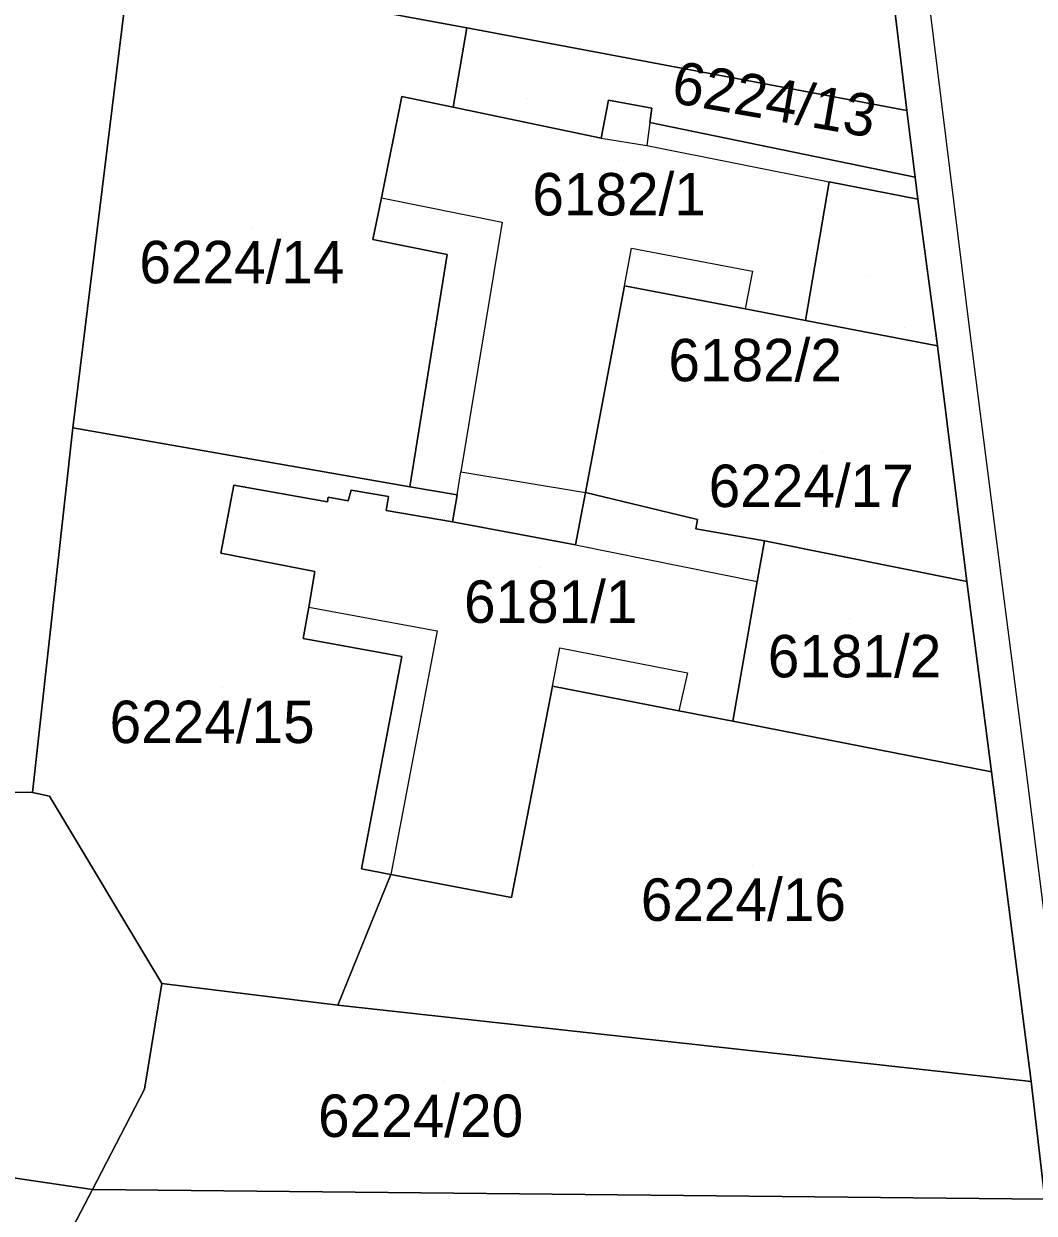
# Model space of a CAD drawing. Extents: x -266199 to -261993, y -1239047 to -1235108.
# Drawn here: x -263864.1 to -263816.5, y -1236187 to -1236130.9 of the extents above; entities that cross this region are included whole.
import ezdxf

# ---------------------------------------------------------------- set-up
doc = ezdxf.new("R2010")
doc.units = 0
for name, color, linetype in [('body_kn', 7, 'Continuous'), ('kladpar_druhypozemkov', 7, 'Continuous'), ('kladpar_hranice', 7, 'Continuous'), ('kladpar_parcelnecisla', 7, 'Continuous'), ('kladpar_plochy', 7, 'Continuous'), ('kladpar_sipky', 7, 'Continuous'), ('zappar_hrandruhpozemk', 7, 'Continuous')]:
    doc.layers.add(name, color=color, linetype=linetype)

msp = doc.modelspace()

# ---------------------------------------------------------------- linework, layer by layer
at = {"layer": 'body_kn'}
for p, q in [((-263843.23, -1236131.08), (-263843.23, -1236131.08)), ((-263846.29, -1236134.31), (-263846.29, -1236134.31)), ((-263843.88, -1236134.81), (-263843.88, -1236134.81)), ((-263836.55, -1236134.49), (-263836.55, -1236134.49)), ((-263834.5, -1236134.86), (-263834.5, -1236134.86)), ((-263822.48, -1236134.98), (-263822.48, -1236134.98)), ((-263822.48, -1236134.98), (-263822.48, -1236134.98)), ((-263834.6, -1236135.54), (-263834.6, -1236135.54)), ((-263834.6, -1236135.54), (-263834.6, -1236135.54)), ((-263836.9, -1236136.27), (-263836.9, -1236136.27)), ((-263836.9, -1236136.27), (-263836.9, -1236136.27)), ((-263834.75, -1236136.63), (-263834.75, -1236136.63)), ((-263834.75, -1236136.63), (-263834.75, -1236136.63)), ((-263826.15, -1236138.34), (-263826.15, -1236138.34)), ((-263822.09, -1236138.12), (-263822.09, -1236138.12)), ((-263822.09, -1236138.12), (-263822.09, -1236138.12)), ((-263847.25, -1236139.09), (-263847.25, -1236139.09)), ((-263847.25, -1236139.09), (-263847.25, -1236139.09)), ((-263821.96, -1236139.16), (-263821.96, -1236139.16)), ((-263821.96, -1236139.16), (-263821.96, -1236139.16)), ((-263841.57, -1236140.24), (-263841.57, -1236140.24)), ((-263847.66, -1236141.05), (-263847.66, -1236141.05)), ((-263835.46, -1236141.46), (-263835.46, -1236141.46)), ((-263844.15, -1236141.77), (-263844.15, -1236141.77)), ((-263829.76, -1236142.55), (-263829.76, -1236142.55)), ((-263835.8, -1236143.24), (-263835.8, -1236143.24)), ((-263835.8, -1236143.24), (-263835.8, -1236143.24)), ((-263830.11, -1236144.32), (-263830.11, -1236144.32)), ((-263827.27, -1236144.87), (-263827.27, -1236144.87)), ((-263819.5, -1236145.58), (-263819.5, -1236145.58)), ((-263821.04, -1236146.07), (-263821.04, -1236146.07)), ((-263821.04, -1236146.07), (-263821.04, -1236146.07)), ((-263861.8, -1236149.93), (-263861.8, -1236149.93)), ((-263843.51, -1236152.01), (-263843.51, -1236152.01)), ((-263843.51, -1236152.01), (-263843.51, -1236152.01)), ((-263854.22, -1236152.64), (-263854.22, -1236152.64)), ((-263854.22, -1236152.64), (-263854.22, -1236152.64)), ((-263848.68, -1236152.87), (-263848.68, -1236152.87)), ((-263845.91, -1236152.71), (-263845.91, -1236152.71)), ((-263845.91, -1236152.71), (-263845.91, -1236152.71)), ((-263849.8, -1236153.43), (-263849.8, -1236153.43)), ((-263849.76, -1236153.2), (-263849.76, -1236153.2)), ((-263848.83, -1236153.37), (-263848.83, -1236153.37)), ((-263846.92, -1236153.18), (-263846.92, -1236153.18)), ((-263843.69, -1236153.1), (-263843.69, -1236153.1)), ((-263843.69, -1236153.1), (-263843.69, -1236153.1)), ((-263837.64, -1236152.99), (-263837.64, -1236152.99)), ((-263847.03, -1236153.84), (-263847.03, -1236153.84)), ((-263843.9, -1236154.36), (-263843.9, -1236154.36)), ((-263832.35, -1236154.25), (-263832.35, -1236154.25)), ((-263832.44, -1236154.69), (-263832.44, -1236154.69)), ((-263838.1, -1236155.45), (-263838.1, -1236155.45)), ((-263838.1, -1236155.45), (-263838.1, -1236155.45)), ((-263829.2, -1236155.26), (-263829.2, -1236155.26)), ((-263854.82, -1236155.85), (-263854.82, -1236155.85)), ((-263850.39, -1236156.71), (-263850.39, -1236156.71)), ((-263829.54, -1236157.18), (-263829.54, -1236157.18)), ((-263819.65, -1236157.18), (-263819.65, -1236157.18)), ((-263819.65, -1236157.18), (-263819.65, -1236157.18)), ((-263818.06, -1236156.89), (-263818.06, -1236156.89)), ((-263850.68, -1236158.39), (-263850.68, -1236158.39)), ((-263850.68, -1236158.39), (-263850.68, -1236158.39)), ((-263844.62, -1236159.5), (-263844.62, -1236159.5)), ((-263850.94, -1236159.87), (-263850.94, -1236159.87)), ((-263846.29, -1236160.72), (-263846.29, -1236160.72)), ((-263838.84, -1236160.31), (-263838.84, -1236160.31)), ((-263832.83, -1236161.48), (-263832.83, -1236161.48)), ((-263839.19, -1236162.11), (-263839.19, -1236162.11)), ((-263839.19, -1236162.11), (-263839.19, -1236162.11)), ((-263833.24, -1236163.28), (-263833.24, -1236163.28)), ((-263830.69, -1236163.77), (-263830.69, -1236163.77)), ((-263818.5, -1236166.16), (-263818.5, -1236166.16)), ((-263818.5, -1236166.16), (-263818.5, -1236166.16)), ((-263816.88, -1236166.05), (-263816.88, -1236166.05)), ((-263863.71, -1236167.13), (-263863.71, -1236167.13)), ((-263862.91, -1236167.3), (-263862.91, -1236167.3)), ((-263840.48, -1236168.77), (-263840.48, -1236168.77)), ((-263848.2, -1236170.73), (-263848.2, -1236170.73)), ((-263846.81, -1236171), (-263846.81, -1236171)), ((-263841.12, -1236172.08), (-263841.12, -1236172.08)), ((-263857.6, -1236176.13), (-263857.6, -1236176.13)), ((-263849.31, -1236177.16), (-263849.31, -1236177.16)), ((-263849.31, -1236177.16), (-263849.31, -1236177.16)), ((-263816.62, -1236180.75), (-263816.62, -1236180.75)), ((-263816.62, -1236180.75), (-263816.62, -1236180.75)), ((-263858.42, -1236181.12), (-263858.42, -1236181.12)), ((-263860.88, -1236185.84), (-263860.88, -1236185.84))]:
    msp.add_line(p, q, dxfattribs=at)
at = {"layer": 'kladpar_druhypozemkov'}
for p, q in [((-263840.38, -1236134.41), (-263840.38, -1236134.41)), ((-263836.1, -1236137.32), (-263836.1, -1236137.32)), ((-263853.39, -1236140.52), (-263853.39, -1236140.52)), ((-263824.24, -1236142.78), (-263824.24, -1236142.78)), ((-263826.45, -1236151.07), (-263826.45, -1236151.07)), ((-263835.45, -1236155.78), (-263835.45, -1236155.78)), ((-263839.82, -1236156.53), (-263839.82, -1236156.53)), ((-263825.17, -1236158.93), (-263825.17, -1236158.93)), ((-263854.74, -1236162.2), (-263854.74, -1236162.2)), ((-263829.75, -1236170.58), (-263829.75, -1236170.58)), ((-263844.29, -1236180.77), (-263844.29, -1236180.77))]:
    msp.add_line(p, q, dxfattribs=at)
at = {"layer": 'kladpar_hranice'}
for points in [[(-263815.36, -1236191.93), (-263815.98, -1236186.31), (-263816.62, -1236180.75), (-263818.5, -1236166.16), (-263819.65, -1236157.18), (-263821.04, -1236146.07), (-263821.96, -1236139.16), (-263822.09, -1236138.12), (-263822.48, -1236134.98), (-263824.6, -1236117.29), (-263825.85, -1236108.15), (-263827.25, -1236097.28), (-263828.1, -1236090.56), (-263828.78, -1236085.21), (-263830.19, -1236071.16)], [(-263824.6, -1236117.29), (-263822.48, -1236134.98), (-263843.23, -1236131.08), (-263853.49, -1236129.17), (-263853.38, -1236125.79), (-263845.76, -1236126.43), (-263845.01, -1236126.49), (-263843.84, -1236117.26), (-263838.58, -1236117.76), (-263835.99, -1236118.01), (-263835.86, -1236116.62), (-263824.6, -1236117.29)], [(-263896.72, -1236166.69), (-263898.02, -1236125.27), (-263868.56, -1236126.73), (-263859.15, -1236128.31), (-263861.8, -1236149.93), (-263863.71, -1236167.13), (-263896.72, -1236166.69)], [(-263845.91, -1236152.71), (-263861.8, -1236149.93), (-263859.15, -1236128.31), (-263854.74, -1236129.03), (-263853.49, -1236129.17), (-263843.23, -1236131.08), (-263843.88, -1236134.81), (-263846.29, -1236134.31), (-263847.25, -1236139.09), (-263847.66, -1236141.05), (-263844.15, -1236141.77), (-263845.91, -1236152.71)], [(-263822.48, -1236134.98), (-263822.09, -1236138.12), (-263834.6, -1236135.54), (-263834.5, -1236134.86), (-263836.55, -1236134.49), (-263836.9, -1236136.27), (-263843.88, -1236134.81), (-263843.23, -1236131.08), (-263822.48, -1236134.98)], [(-263822.09, -1236138.12), (-263821.96, -1236139.16), (-263826.15, -1236138.34), (-263827.27, -1236144.87), (-263830.11, -1236144.32), (-263835.8, -1236143.24), (-263837.64, -1236152.99), (-263838.1, -1236155.45), (-263843.9, -1236154.36), (-263843.69, -1236153.1), (-263845.91, -1236152.71), (-263844.15, -1236141.77), (-263847.66, -1236141.05), (-263847.25, -1236139.09), (-263846.29, -1236134.31), (-263843.88, -1236134.81), (-263836.9, -1236136.27), (-263836.55, -1236134.49), (-263834.5, -1236134.86), (-263834.6, -1236135.54), (-263822.09, -1236138.12)], [(-263821.96, -1236139.16), (-263821.04, -1236146.07), (-263827.27, -1236144.87), (-263826.15, -1236138.34), (-263821.96, -1236139.16)], [(-263821.04, -1236146.07), (-263819.65, -1236157.18), (-263829.2, -1236155.26), (-263832.44, -1236154.69), (-263832.35, -1236154.25), (-263837.64, -1236152.99), (-263835.8, -1236143.24), (-263830.11, -1236144.32), (-263827.27, -1236144.87), (-263821.04, -1236146.07)], [(-263849.31, -1236177.16), (-263857.6, -1236176.13), (-263862.91, -1236167.3), (-263863.71, -1236167.13), (-263861.8, -1236149.93), (-263845.91, -1236152.71), (-263843.69, -1236153.1), (-263843.9, -1236154.36), (-263847.03, -1236153.84), (-263846.92, -1236153.18), (-263848.68, -1236152.87), (-263848.83, -1236153.37), (-263849.76, -1236153.2), (-263849.8, -1236153.43), (-263854.22, -1236152.64), (-263854.82, -1236155.85), (-263850.39, -1236156.71), (-263850.68, -1236158.39), (-263850.94, -1236159.87), (-263846.29, -1236160.72), (-263848.2, -1236170.73), (-263846.81, -1236171), (-263849.31, -1236177.16)], [(-263854.22, -1236152.64), (-263849.8, -1236153.43), (-263849.76, -1236153.2), (-263848.83, -1236153.37), (-263848.68, -1236152.87), (-263846.92, -1236153.18), (-263847.03, -1236153.84), (-263843.9, -1236154.36), (-263838.1, -1236155.45), (-263837.64, -1236152.99), (-263832.35, -1236154.25), (-263832.44, -1236154.69), (-263829.2, -1236155.26), (-263829.54, -1236157.18), (-263830.69, -1236163.77), (-263833.24, -1236163.28), (-263839.19, -1236162.11), (-263840.48, -1236168.77), (-263841.12, -1236172.08), (-263846.81, -1236171), (-263848.2, -1236170.73), (-263846.29, -1236160.72), (-263850.94, -1236159.87), (-263850.68, -1236158.39), (-263850.39, -1236156.71), (-263854.82, -1236155.85), (-263854.22, -1236152.64)], [(-263819.65, -1236157.18), (-263818.5, -1236166.16), (-263830.69, -1236163.77), (-263829.54, -1236157.18), (-263829.2, -1236155.26), (-263819.65, -1236157.18)], [(-263818.5, -1236166.16), (-263816.62, -1236180.75), (-263849.31, -1236177.16), (-263846.81, -1236171), (-263841.12, -1236172.08), (-263840.48, -1236168.77), (-263839.19, -1236162.11), (-263833.24, -1236163.28), (-263830.69, -1236163.77), (-263818.5, -1236166.16)], [(-263896.19, -1236183.38), (-263896.72, -1236166.69), (-263863.71, -1236167.13), (-263862.91, -1236167.3), (-263857.6, -1236176.13), (-263858.42, -1236181.12), (-263860.88, -1236185.84), (-263880.77, -1236182.92), (-263890.42, -1236183.3), (-263896.19, -1236183.38)], [(-263816.62, -1236180.75), (-263815.98, -1236186.31), (-263860.88, -1236185.84), (-263858.42, -1236181.12), (-263857.6, -1236176.13), (-263849.31, -1236177.16), (-263816.62, -1236180.75)], [(-263863.93, -1236191.7), (-263870.38, -1236204.83), (-263874.89, -1236204.37), (-263895.58, -1236202.24), (-263896.19, -1236183.38), (-263890.42, -1236183.3), (-263880.77, -1236182.92), (-263860.88, -1236185.84), (-263863.93, -1236191.7)], [(-263815.98, -1236186.31), (-263815.36, -1236191.93), (-263815.22, -1236194.48), (-263815.33, -1236201.11), (-263815.97, -1236205.91), (-263863.93, -1236191.7), (-263860.88, -1236185.84), (-263815.98, -1236186.31)]]:
    msp.add_lwpolyline(points, dxfattribs=at)
at = {"layer": 'kladpar_plochy'}
for p, q in [((-263859.15, -1236128.31), (-263861.8, -1236149.93)), ((-263861.8, -1236149.93), (-263863.71, -1236167.13)), ((-263863.71, -1236167.13), (-263896.72, -1236166.69)), ((-263863.93, -1236191.7), (-263860.88, -1236185.84)), ((-263860.88, -1236185.84), (-263815.98, -1236186.31))]:
    msp.add_line(p, q, dxfattribs=at)
msp.add_lwpolyline([(-263815.36, -1236191.93), (-263815.98, -1236186.31), (-263816.62, -1236180.75), (-263818.5, -1236166.16), (-263819.65, -1236157.18), (-263821.04, -1236146.07), (-263821.96, -1236139.16), (-263822.09, -1236138.12), (-263822.48, -1236134.98), (-263824.6, -1236117.29), (-263825.85, -1236108.15), (-263827.25, -1236097.28), (-263828.1, -1236090.56), (-263828.78, -1236085.21), (-263830.19, -1236071.16)], dxfattribs=at)
for points in [[(-263824.6, -1236117.29), (-263822.48, -1236134.98), (-263843.23, -1236131.08), (-263853.49, -1236129.17), (-263853.38, -1236125.79), (-263845.76, -1236126.43), (-263845.01, -1236126.49), (-263843.84, -1236117.26), (-263838.58, -1236117.76), (-263835.99, -1236118.01), (-263835.86, -1236116.62)], [(-263845.91, -1236152.71), (-263861.8, -1236149.93), (-263859.15, -1236128.31), (-263854.74, -1236129.03), (-263853.49, -1236129.17), (-263843.23, -1236131.08), (-263843.88, -1236134.81), (-263846.29, -1236134.31), (-263847.25, -1236139.09), (-263847.66, -1236141.05), (-263844.15, -1236141.77)], [(-263822.48, -1236134.98), (-263822.09, -1236138.12), (-263834.6, -1236135.54), (-263834.5, -1236134.86), (-263836.55, -1236134.49), (-263836.9, -1236136.27), (-263843.88, -1236134.81), (-263843.23, -1236131.08)], [(-263822.09, -1236138.12), (-263821.96, -1236139.16), (-263826.15, -1236138.34), (-263827.27, -1236144.87), (-263830.11, -1236144.32), (-263835.8, -1236143.24), (-263837.64, -1236152.99), (-263838.1, -1236155.45), (-263843.9, -1236154.36), (-263843.69, -1236153.1), (-263845.91, -1236152.71), (-263844.15, -1236141.77), (-263847.66, -1236141.05), (-263847.25, -1236139.09), (-263846.29, -1236134.31), (-263843.88, -1236134.81), (-263836.9, -1236136.27), (-263836.55, -1236134.49), (-263834.5, -1236134.86), (-263834.6, -1236135.54)], [(-263821.96, -1236139.16), (-263821.04, -1236146.07), (-263827.27, -1236144.87), (-263826.15, -1236138.34)], [(-263821.04, -1236146.07), (-263819.65, -1236157.18), (-263829.2, -1236155.26), (-263832.44, -1236154.69), (-263832.35, -1236154.25), (-263837.64, -1236152.99), (-263835.8, -1236143.24), (-263830.11, -1236144.32), (-263827.27, -1236144.87)], [(-263849.31, -1236177.16), (-263857.6, -1236176.13), (-263862.91, -1236167.3), (-263863.71, -1236167.13), (-263861.8, -1236149.93), (-263845.91, -1236152.71), (-263843.69, -1236153.1), (-263843.9, -1236154.36), (-263847.03, -1236153.84), (-263846.92, -1236153.18), (-263848.68, -1236152.87), (-263848.83, -1236153.37), (-263849.76, -1236153.2), (-263849.8, -1236153.43), (-263854.22, -1236152.64), (-263854.82, -1236155.85), (-263850.39, -1236156.71), (-263850.68, -1236158.39), (-263850.94, -1236159.87), (-263846.29, -1236160.72), (-263848.2, -1236170.73), (-263846.81, -1236171)], [(-263854.22, -1236152.64), (-263849.8, -1236153.43), (-263849.76, -1236153.2), (-263848.83, -1236153.37), (-263848.68, -1236152.87), (-263846.92, -1236153.18), (-263847.03, -1236153.84), (-263843.9, -1236154.36), (-263838.1, -1236155.45), (-263837.64, -1236152.99), (-263832.35, -1236154.25), (-263832.44, -1236154.69), (-263829.2, -1236155.26), (-263829.54, -1236157.18), (-263830.69, -1236163.77), (-263833.24, -1236163.28), (-263839.19, -1236162.11), (-263840.48, -1236168.77), (-263841.12, -1236172.08), (-263846.81, -1236171), (-263848.2, -1236170.73), (-263846.29, -1236160.72), (-263850.94, -1236159.87), (-263850.68, -1236158.39), (-263850.39, -1236156.71), (-263854.82, -1236155.85)], [(-263819.65, -1236157.18), (-263818.5, -1236166.16), (-263830.69, -1236163.77), (-263829.54, -1236157.18), (-263829.2, -1236155.26)], [(-263818.5, -1236166.16), (-263816.62, -1236180.75), (-263849.31, -1236177.16), (-263846.81, -1236171), (-263841.12, -1236172.08), (-263840.48, -1236168.77), (-263839.19, -1236162.11), (-263833.24, -1236163.28), (-263830.69, -1236163.77)], [(-263896.19, -1236183.38), (-263896.72, -1236166.69), (-263863.71, -1236167.13), (-263862.91, -1236167.3), (-263857.6, -1236176.13), (-263858.42, -1236181.12), (-263860.88, -1236185.84), (-263880.77, -1236182.92), (-263890.42, -1236183.3)], [(-263816.62, -1236180.75), (-263815.98, -1236186.31), (-263860.88, -1236185.84), (-263858.42, -1236181.12), (-263857.6, -1236176.13), (-263849.31, -1236177.16)], [(-263863.93, -1236191.7), (-263870.38, -1236204.83), (-263874.89, -1236204.37), (-263895.58, -1236202.24), (-263896.19, -1236183.38), (-263890.42, -1236183.3), (-263880.77, -1236182.92), (-263860.88, -1236185.84)]]:
    msp.add_lwpolyline(points, close=True, dxfattribs=at)
at = {"layer": 'kladpar_sipky'}
msp.add_line((-263822.61, -1236145.2), (-263822.61, -1236145.2), dxfattribs=at)
at = {"layer": 'zappar_hrandruhpozemk'}
for p, q in [((-263834.6, -1236135.54), (-263834.75, -1236136.63)), ((-263836.9, -1236136.27), (-263834.75, -1236136.63)), ((-263834.75, -1236136.63), (-263826.15, -1236138.34)), ((-263847.25, -1236139.09), (-263841.57, -1236140.24)), ((-263841.57, -1236140.24), (-263843.51, -1236152.01)), ((-263835.8, -1236143.24), (-263835.46, -1236141.46)), ((-263835.46, -1236141.46), (-263829.76, -1236142.55)), ((-263829.76, -1236142.55), (-263830.11, -1236144.32)), ((-263819.5, -1236145.58), (-263818.06, -1236156.89)), ((-263843.69, -1236153.1), (-263843.51, -1236152.01)), ((-263843.51, -1236152.01), (-263837.64, -1236152.99)), ((-263838.1, -1236155.45), (-263829.54, -1236157.18)), ((-263850.68, -1236158.39), (-263844.62, -1236159.5)), ((-263844.62, -1236159.5), (-263846.81, -1236171)), ((-263839.19, -1236162.11), (-263838.84, -1236160.31)), ((-263838.84, -1236160.31), (-263832.83, -1236161.48)), ((-263832.83, -1236161.48), (-263833.24, -1236163.28))]:
    msp.add_line(p, q, dxfattribs=at)
for points in [[(-263827.06, -1236085.03), (-263825.61, -1236097.38), (-263823.01, -1236117.24), (-263819.5, -1236145.58)], [(-263818.06, -1236156.89), (-263816.88, -1236166.05), (-263815.07, -1236180.46), (-263814.57, -1236185.86), (-263814.01, -1236189.68), (-263813.72, -1236192.98), (-263813.57, -1236196.32)]]:
    msp.add_lwpolyline(points, dxfattribs=at)

# ---------------------------------------------------------------- texts
at = {"layer": 'kladpar_parcelnecisla'}
msp.add_text('6224/13', height=2, rotation=350, dxfattribs=at).set_placement((-263833.657, -1236134.585))
for s, p in [('6182/1', (-263840.139, -1236139.92)), ('6224/14', (-263858.665, -1236143.12)), ('6182/2', (-263833.725, -1236147.74)), ('6224/17', (-263831.827, -1236153.67)), ('6181/1', (-263843.363, -1236159.13)), ('6181/2', (-263829.039, -1236161.7)), ('6224/15', (-263860.07, -1236164.8)), ('6224/16', (-263835.025, -1236173.18)), ('6224/20', (-263850.242, -1236183.37))]:
    msp.add_text(s, height=2, dxfattribs=at).set_placement(p)

doc.saveas('drawing.dxf')
